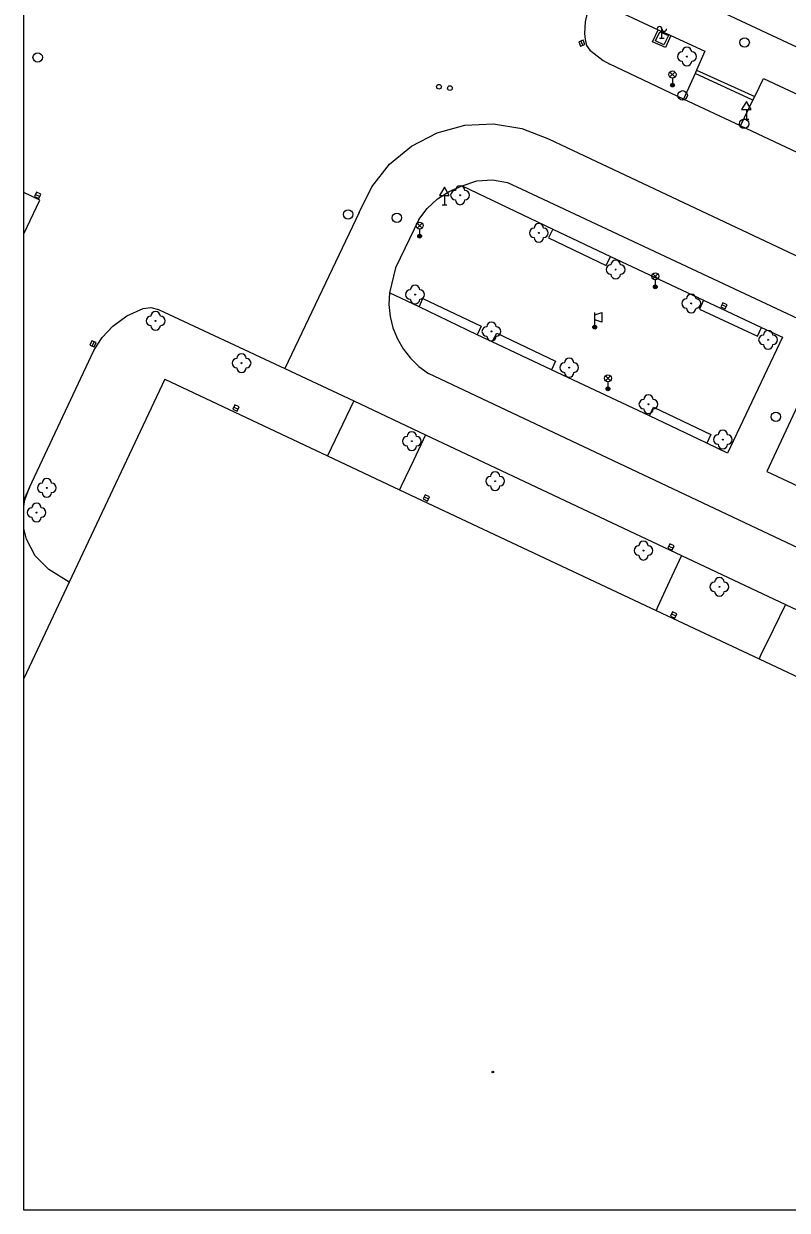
# Model space of a CAD drawing. Extents: x -600309 to -598967, y -1161267 to -1160292.
# Drawn here: x -600308.5 to -600227.4, y -1161267 to -1161140.8 of the extents above; entities that cross this region are included whole.
import ezdxf

# ---------------------------------------------------------------- set-up
doc = ezdxf.new("R2010")
doc.units = 0
for name, color, linetype in [('Level 10', 7, 'Continuous'), ('Level 11', 7, 'Continuous'), ('Level 22', 7, 'Continuous'), ('Level 24', 7, 'Continuous'), ('Level 27', 7, 'Continuous'), ('Level 28', 7, 'Continuous'), ('Level 33', 7, 'Continuous'), ('Level 34', 7, 'Continuous'), ('Level 39', 7, 'Continuous'), ('Level 5', 7, 'Continuous'), ('Vrstva 63', 7, 'Continuous')]:
    doc.layers.add(name, color=color, linetype=linetype)

msp = doc.modelspace()

# ---------------------------------------------------------------- linework, layer by layer
at = {"layer": 'Level 10'}
for p, q in [((-600306.84, -1161159.6), (-600308.541, -1161158.7935)), ((-600308.541, -1161163.2058), (-600306.84, -1161159.6))]:
    msp.add_line(p, q, dxfattribs=at)
for points in [[(-600247.93, -1161138.28), (-600248.53, -1161139.4), (-600248.73, -1161140), (-600248.87, -1161140.63), (-600248.94, -1161141.9), (-600248.87, -1161142.53), (-600248.73, -1161143.15), (-600248.37, -1161143.64), (-600247.9, -1161144.01), (-600246.94, -1161144.74), (-600246.25, -1161145.13)], [(-600238.42, -1161148.87), (-600246.25, -1161145.13)], [(-600232.34, -1161151.69), (-600238.42, -1161148.87)], [(-600272.9, -1161160.9099), (-600271.55, -1161158.18), (-600269.6599, -1161155.79), (-600267.31, -1161153.85), (-600264.6, -1161152.45), (-600261.6599, -1161151.65), (-600258.62, -1161151.49), (-600255.61, -1161151.9699), (-600252.77, -1161153.07)], [(-600200.76, -1161166.6), (-600232.34, -1161151.69)], [(-600252.77, -1161153.07), (-600250.82, -1161154)], [(-600250.82, -1161154), (-600114.85, -1161218.15)], [(-600272.9, -1161160.9099), (-600280.77, -1161177.52)], [(-600307.92, -1161190.15), (-600301.08, -1161175.58), (-600300.7199, -1161175.04), (-600300.19, -1161174.21), (-600299.08, -1161173.01), (-600297.57, -1161171.9), (-600295.86, -1161171.12), (-600295.02, -1161171.01), (-600294.21, -1161171.2199), (-600280.77, -1161177.52)], [(-600280.77, -1161177.52), (-600273.4699, -1161180.95)], [(-600273.4699, -1161180.95), (-600265.82, -1161184.56)], [(-600265.82, -1161184.56), (-600238.61, -1161197.39)], [(-600308.541, -1161192.176), (-600308.43, -1161191.4699), (-600307.92, -1161190.15)], [(-600303.7199, -1161200.24), (-600305.88, -1161198.89), (-600307.31, -1161197.44), (-600308.26, -1161195.65), (-600308.541, -1161194.5179)], [(-600238.61, -1161197.39), (-600227.55, -1161202.6)], [(-600227.55, -1161202.6), (-600206.01, -1161212.8)]]:
    msp.add_lwpolyline(points, dxfattribs=at)
at = {"layer": 'Level 11'}
msp.add_line((-600307.92, -1161190.15), (-600308.541, -1161191.4607), dxfattribs=at)
for points in [[(-600247.93, -1161138.28), (-600241.1, -1161141.48)], [(-600241.7, -1161142.77), (-600241.1, -1161141.48)], [(-600241.4, -1161142.68), (-600240.93, -1161141.69)], [(-600241.1, -1161141.48), (-600240.77, -1161141.63)], [(-600240.93, -1161141.69), (-600240.02, -1161142.11)], [(-600240.77, -1161141.63), (-600239.75, -1161142.1)], [(-600240.34, -1161143.39), (-600241.7, -1161142.77)], [(-600240.49, -1161143.1), (-600241.4, -1161142.68)], [(-600240.02, -1161142.11), (-600240.49, -1161143.1)], [(-600239.75, -1161142.1), (-600240.34, -1161143.39)], [(-600239.75, -1161142.1), (-600236.13, -1161143.78)], [(-600236.13, -1161143.78), (-600237.02, -1161145.78)], [(-600237.18, -1161146.14), (-600238.42, -1161148.87)], [(-600237.02, -1161145.78), (-600237.18, -1161146.14)], [(-600231.04, -1161148.99), (-600237.18, -1161146.14)], [(-600237.02, -1161145.78), (-600230.84, -1161148.6)], [(-600230.84, -1161148.6), (-600229.9099, -1161146.68)], [(-600229.9099, -1161146.68), (-600181.59, -1161169.3)], [(-600232.34, -1161151.69), (-600231.04, -1161148.99)], [(-600231.04, -1161148.99), (-600230.84, -1161148.6)], [(-600266.56, -1161161.68), (-600265.67, -1161160.49), (-600264.57, -1161159.4699), (-600263.31, -1161158.67), (-600261.93, -1161158.1)], [(-600261.93, -1161158.1), (-600260.37, -1161157.57), (-600258.73, -1161157.45), (-600257.11, -1161157.74), (-600255.61, -1161158.43)], [(-600261.93, -1161158.1), (-600252.31, -1161162.68)], [(-600255.61, -1161158.43), (-600117.37, -1161223.23)], [(-600266.56, -1161161.68), (-600269.02, -1161166.82)], [(-600252.31, -1161162.68), (-600252.77, -1161163.6)], [(-600252.31, -1161162.68), (-600246.17, -1161165.6)], [(-600252.77, -1161163.6), (-600246.62, -1161166.57)], [(-600246.62, -1161166.57), (-600246.17, -1161165.6)], [(-600246.17, -1161165.6), (-600236.28, -1161170.25)], [(-600269.02, -1161166.82), (-600269.67, -1161169.4699)], [(-600269.67, -1161169.4699), (-600269.7199, -1161170.7199), (-600269.59, -1161171.9699), (-600269.29, -1161173.18), (-600268.82, -1161174.35), (-600268.2, -1161175.43), (-600267.43, -1161176.42), (-600266.53, -1161177.29), (-600265.52, -1161178.03)], [(-600266.52, -1161170.9699), (-600269.67, -1161169.4699)], [(-600266.52, -1161170.9699), (-600266.12, -1161170.07)], [(-600260.33, -1161173.92), (-600266.52, -1161170.9699)], [(-600266.12, -1161170.07), (-600259.9, -1161173.02)], [(-600236.28, -1161170.25), (-600236.7, -1161171.21)], [(-600236.28, -1161170.25), (-600230.13, -1161173.14)], [(-600236.7, -1161171.21), (-600230.55, -1161174.06)], [(-600259.9, -1161173.02), (-600260.33, -1161173.92)], [(-600230.55, -1161174.06), (-600230.13, -1161173.14)], [(-600230.13, -1161173.14), (-600227.89, -1161174.19)], [(-600258.74, -1161174.67), (-600260.33, -1161173.92)], [(-600258.74, -1161174.67), (-600258.24, -1161173.77)], [(-600252.44, -1161177.64), (-600258.74, -1161174.67)], [(-600258.24, -1161173.77), (-600252.01, -1161176.73)], [(-600227.89, -1161174.19), (-600233.73, -1161186.51)], [(-600252.01, -1161176.73), (-600252.44, -1161177.64)], [(-600223.76, -1161176.09), (-600229.54, -1161188.45)], [(-600126.58, -1161243.65), (-600265.52, -1161178.03)], [(-600242.03, -1161182.56), (-600252.44, -1161177.64)], [(-600273.4699, -1161180.95), (-600276.25, -1161186.8)], [(-600242.03, -1161182.56), (-600241.59, -1161181.62)], [(-600241.59, -1161181.62), (-600235.5, -1161184.54)], [(-600235.94, -1161185.46), (-600242.03, -1161182.56)], [(-600265.82, -1161184.56), (-600267.12, -1161187.3), (-600268.43, -1161190.04), (-600268.6, -1161190.4)], [(-600235.5, -1161184.54), (-600235.94, -1161185.46)], [(-600233.73, -1161186.51), (-600235.94, -1161185.46)], [(-600229.54, -1161188.45), (-600215.78, -1161194.93)], [(-600238.61, -1161197.39), (-600239.89, -1161200.14), (-600241.1599, -1161202.88), (-600241.33, -1161203.24)], [(-600227.55, -1161202.6), (-600228.88, -1161205.31), (-600230.21, -1161208.03), (-600230.38, -1161208.39)]]:
    msp.add_lwpolyline(points, dxfattribs=at)
at = {"layer": 'Level 22'}
for centre in [(-600238.04, -1161144.34), (-600262.1599, -1161159.09), (-600253.79, -1161163.09), (-600245.62, -1161166.99), (-600266.95, -1161169.65), (-600237.58, -1161170.59), (-600294.52, -1161172.45), (-600258.83, -1161173.57), (-600229.42, -1161174.46), (-600285.38, -1161176.94), (-600250.56, -1161177.42), (-600242.14, -1161181.31), (-600267.29, -1161185.24), (-600234.23, -1161185.07), (-600258.43, -1161189.49), (-600306.09, -1161190.21), (-600307.18, -1161192.83), (-600242.67, -1161196.88), (-600234.6, -1161200.73)]:
    msp.add_circle(centre, 0.05, dxfattribs=at)
for centre, start, end in [((-600238.54, -1161144.34), 90, 270), ((-600238.04, -1161143.84), 0, 180), ((-600237.54, -1161144.34), 270, 90), ((-600238.04, -1161144.84), 180, 0), ((-600262.1599, -1161158.59), 0, 180), ((-600262.6599, -1161159.09), 90, 270), ((-600262.1599, -1161159.59), 180, 0), ((-600261.6599, -1161159.09), 270, 90), ((-600253.79, -1161162.59), 0, 180), ((-600254.29, -1161163.09), 90, 270), ((-600253.29, -1161163.09), 270, 90), ((-600253.79, -1161163.59), 180, 0), ((-600246.12, -1161166.99), 90, 270), ((-600245.62, -1161166.49), 0, 180), ((-600245.12, -1161166.99), 270, 90), ((-600245.62, -1161167.49), 180, 0), ((-600267.45, -1161169.65), 90, 270), ((-600266.95, -1161169.15), 0, 180), ((-600266.45, -1161169.65), 270, 90), ((-600237.58, -1161170.09), 0, 180), ((-600266.95, -1161170.15), 180, 0), ((-600238.08, -1161170.59), 90, 270), ((-600237.08, -1161170.59), 270, 90), ((-600295.02, -1161172.45), 90, 270), ((-600294.52, -1161171.95), 0, 180), ((-600294.02, -1161172.45), 270, 90), ((-600237.58, -1161171.09), 180, 0), ((-600294.52, -1161172.95), 180, 0), ((-600259.33, -1161173.57), 90, 270), ((-600258.83, -1161173.07), 0, 180), ((-600258.33, -1161173.57), 270, 90), ((-600229.42, -1161173.96), 0, 180), ((-600258.83, -1161174.07), 180, 0), ((-600229.92, -1161174.46), 90, 270), ((-600228.92, -1161174.46), 270, 90), ((-600285.38, -1161176.44), 0, 180), ((-600229.42, -1161174.96), 180, 0), ((-600285.88, -1161176.94), 90, 270), ((-600284.88, -1161176.94), 270, 90), ((-600251.06, -1161177.42), 90, 270), ((-600250.56, -1161176.92), 0, 180), ((-600250.06, -1161177.42), 270, 90), ((-600285.38, -1161177.44), 180, 0), ((-600250.56, -1161177.92), 180, 0), ((-600242.64, -1161181.31), 90, 270), ((-600242.14, -1161180.81), 0, 180), ((-600241.64, -1161181.31), 270, 90), ((-600242.14, -1161181.81), 180, 0), ((-600267.79, -1161185.24), 90, 270), ((-600267.29, -1161184.74), 0, 180), ((-600266.79, -1161185.24), 270, 90), ((-600234.73, -1161185.07), 90, 270), ((-600234.23, -1161184.57), 0, 180), ((-600233.73, -1161185.07), 270, 90), ((-600267.29, -1161185.74), 180, 0), ((-600234.23, -1161185.57), 180, 0), ((-600258.43, -1161188.99), 0, 180), ((-600306.59, -1161190.21), 90, 270), ((-600306.09, -1161189.71), 0, 180), ((-600305.59, -1161190.21), 270, 90), ((-600258.93, -1161189.49), 90, 270), ((-600257.93, -1161189.49), 270, 90), ((-600306.09, -1161190.71), 180, 0), ((-600258.43, -1161189.99), 180, 0), ((-600307.68, -1161192.83), 90, 270), ((-600307.18, -1161192.33), 0, 180), ((-600306.68, -1161192.83), 270, 90), ((-600307.18, -1161193.33), 180, 0), ((-600242.67, -1161196.38), 0, 180), ((-600243.17, -1161196.88), 90, 270), ((-600242.67, -1161197.38), 180, 0), ((-600242.17, -1161196.88), 270, 90), ((-600234.6, -1161200.23), 0, 180), ((-600235.1, -1161200.73), 90, 270), ((-600234.6, -1161201.23), 180, 0), ((-600234.1, -1161200.73), 270, 90)]:
    msp.add_arc(centre, 0.5, start, end, dxfattribs=at)
at = {"layer": 'Level 24'}
for p, q in [((-600240.71, -1161142.4), (-600240.71, -1161141.4)), ((-600240.46, -1161142.4), (-600240.96, -1161142.4))]:
    msp.add_line(p, q, dxfattribs=at)
for centre, start, end in [((-600240.96, -1161141.4), 0, 180), ((-600240.46, -1161141.4), 180, 0)]:
    msp.add_arc(centre, 0.25, start, end, dxfattribs=at)
at = {"layer": 'Level 27'}
for p, q in [((-600249.3064, -1161142.6893), (-600249.1136, -1161143.1507)), ((-600307.2863, -1161158.9937), (-600306.8337, -1161159.2063)), ((-600233.8739, -1161170.9567), (-600234.3261, -1161170.7433)), ((-600301.2708, -1161175.1188), (-600301.0692, -1161174.6612)), ((-600286.2069, -1161181.6149), (-600285.7531, -1161181.8249)), ((-600265.9759, -1161191.163), (-600265.5241, -1161191.377)), ((-600239.9549, -1161196.3908), (-600239.5051, -1161196.6092)), ((-600239.686, -1161203.6131), (-600239.234, -1161203.8267))]:
    msp.add_line(p, q, dxfattribs=at)
for points in [[(-600249.5371, -1161142.7858), (-600249.3442, -1161143.2471), (-600248.8829, -1161143.0542), (-600249.0758, -1161142.5929)], [(-600307.3926, -1161159.22), (-600306.94, -1161159.4326), (-600306.7274, -1161158.98), (-600307.18, -1161158.7674)], [(-600233.7672, -1161170.7306), (-600234.2194, -1161170.5172), (-600234.4328, -1161170.9694), (-600233.9806, -1161171.1828)], [(-600301.042, -1161175.2196), (-600300.8404, -1161174.762), (-600301.298, -1161174.5604), (-600301.4996, -1161175.018)], [(-600286.3119, -1161181.8417), (-600285.8582, -1161182.0518), (-600285.6481, -1161181.5981), (-600286.1018, -1161181.388)], [(-600266.083, -1161191.3889), (-600265.6311, -1161191.603), (-600265.417, -1161191.1511), (-600265.8689, -1161190.937)], [(-600240.0641, -1161196.6156), (-600239.6144, -1161196.8341), (-600239.3959, -1161196.3844), (-600239.8456, -1161196.1659)], [(-600239.7929, -1161203.8391), (-600239.3408, -1161204.0528), (-600239.1271, -1161203.6007), (-600239.5792, -1161203.387)]]:
    msp.add_lwpolyline(points, close=True, dxfattribs=at)
for centre in [(-600231.9099, -1161142.83), (-600307.06, -1161144.43), (-600238.5, -1161148.46), (-600231.9699, -1161151.48), (-600274.06, -1161161.12), (-600268.87, -1161161.48), (-600228.59, -1161182.64)]:
    msp.add_circle(centre, 0.5, dxfattribs=at)
at = {"layer": 'Level 28'}
for centre in [(-600264.4, -1161147.54), (-600263.24, -1161147.69)]:
    msp.add_circle(centre, 0.25, dxfattribs=at)
at = {"layer": 'Level 33'}
for p, q in [((-600239.845, -1161146.51), (-600239.315, -1161145.98)), ((-600239.845, -1161145.98), (-600239.315, -1161146.51)), ((-600239.58, -1161146.62), (-600239.58, -1161147.37)), ((-600266.725, -1161162.58), (-600266.195, -1161162.05)), ((-600266.725, -1161162.05), (-600266.195, -1161162.58)), ((-600266.46, -1161162.69), (-600266.46, -1161163.44)), ((-600241.6749, -1161167.97), (-600241.1449, -1161167.44)), ((-600241.6749, -1161167.44), (-600241.1449, -1161167.97)), ((-600241.4099, -1161168.08), (-600241.4099, -1161168.83)), ((-600247.85, -1161172.92), (-600247.85, -1161171.57)), ((-600246.705, -1161178.82), (-600246.175, -1161178.29)), ((-600246.705, -1161178.29), (-600246.175, -1161178.82)), ((-600246.44, -1161178.93), (-600246.44, -1161179.68))]:
    msp.add_line(p, q, dxfattribs=at)
msp.add_lwpolyline([(-600247.85, -1161171.82), (-600247.1, -1161171.57), (-600247.1, -1161172.57), (-600247.85, -1161172.32)], dxfattribs=at)
for centre, radius in [((-600239.58, -1161146.245), 0.375), ((-600239.58, -1161147.37), 0.2), ((-600239.58, -1161147.37), 0.1445), ((-600239.58, -1161147.37), 0.0876), ((-600266.46, -1161162.315), 0.375), ((-600266.46, -1161163.44), 0.2), ((-600266.46, -1161163.44), 0.1445), ((-600266.46, -1161163.44), 0.0876), ((-600241.4099, -1161167.705), 0.375), ((-600241.4099, -1161168.83), 0.2), ((-600241.4099, -1161168.83), 0.1445), ((-600241.4099, -1161168.83), 0.0876), ((-600247.85, -1161173.12), 0.2), ((-600247.85, -1161173.12), 0.1445), ((-600247.85, -1161173.12), 0.0876), ((-600246.44, -1161178.555), 0.375), ((-600246.44, -1161179.68), 0.2), ((-600246.44, -1161179.68), 0.1445), ((-600246.44, -1161179.68), 0.0876)]:
    msp.add_circle(centre, radius, dxfattribs=at)
at = {"layer": 'Level 34'}
for p, q in [((-600231.73, -1161149.972), (-600231.73, -1161150.99)), ((-600231.98, -1161150.99), (-600231.48, -1161150.99)), ((-600263.83, -1161159.102), (-600263.83, -1161160.12)), ((-600264.08, -1161160.12), (-600263.58, -1161160.12))]:
    msp.add_line(p, q, dxfattribs=at)
for points in [[(-600232.23, -1161149.972), (-600231.23, -1161149.972), (-600231.73, -1161149.106)], [(-600264.33, -1161159.102), (-600263.33, -1161159.102), (-600263.83, -1161158.236)]]:
    msp.add_lwpolyline(points, close=True, dxfattribs=at)
at = {"layer": 'Level 39'}
for radius in [0.09, 0.0398]:
    msp.add_circle((-600258.68, -1161252.33), radius, dxfattribs=at)
at = {"layer": 'Level 5'}
msp.add_line((-600303.7199, -1161200.24), (-600308.541, -1161210.4837), dxfattribs=at)
for points in [[(-600238.39, -1161137.67), (-600224.67, -1161144.13)], [(-600293.56, -1161178.65), (-600303.7199, -1161200.24)], [(-600293.56, -1161178.65), (-600276.25, -1161186.8)], [(-600276.25, -1161186.8), (-600268.6, -1161190.4)], [(-600268.6, -1161190.4), (-600241.33, -1161203.24)], [(-600241.33, -1161203.24), (-600230.38, -1161208.39)], [(-600230.38, -1161208.39), (-600203.05, -1161221.26)]]:
    msp.add_lwpolyline(points, dxfattribs=at)
at = {"layer": 'Vrstva 63'}
msp.add_lwpolyline([(-600308.541, -1160292.3474), (-598967.1085, -1160292.3474), (-598967.1085, -1161267.0314), (-600308.541, -1161267.0314)], close=True, dxfattribs=at)

doc.saveas('drawing.dxf')
